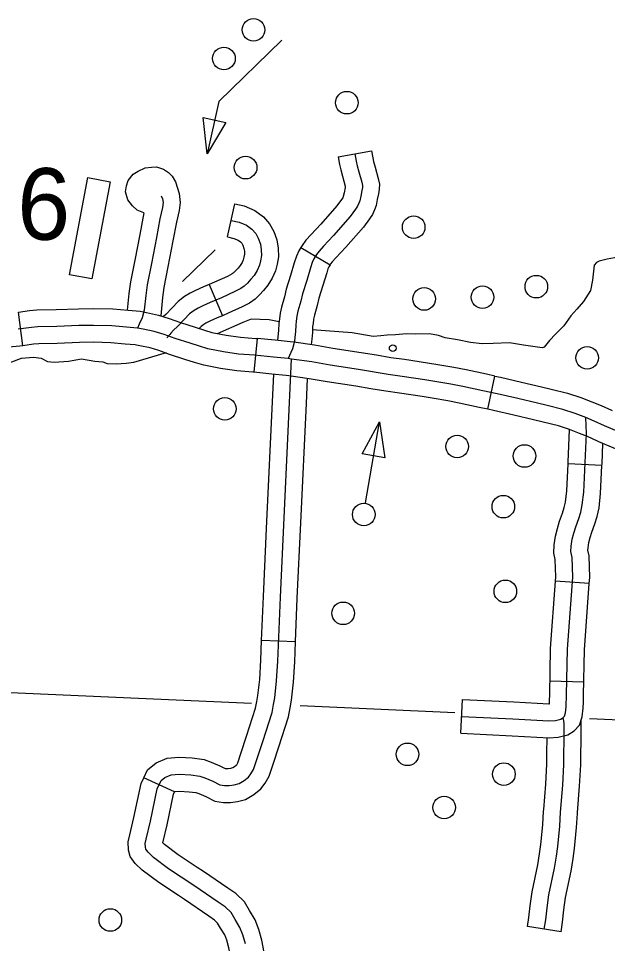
# Model space of a CAD drawing. Extents: x 653372 to 905732, y 627442 to 787275.
# Drawn here: x 707132 to 709737, y 756322 to 760415 of the extents above; entities that cross this region are included whole.
import ezdxf

# ---------------------------------------------------------------- set-up
doc = ezdxf.new("R2010")
doc.units = 0
for name, color, linetype in [('31', 7, 'Continuous'), ('32', 7, 'Continuous'), ('35', 7, 'Continuous'), ('45', 7, 'Continuous'), ('5', 7, 'Continuous'), ('56', 7, 'Continuous')]:
    doc.layers.add(name, color=color, linetype=linetype)

msp = doc.modelspace()

# ---------------------------------------------------------------- linework, layer by layer
at = {"layer": '31'}
for p, q in [((707151.3, 758967.5), (707131.9, 759116.2)), ((707131.9, 759116.2), (707131.9, 759116.2)), ((708188.1, 758999.4), (708173.2, 758850.1)), ((709207.5, 758686.3), (709238.7, 758833)), ((709238.7, 758833), (709238.7, 758833))]:
    msp.add_line(p, q, dxfattribs=at)
for points in [[(707131.9, 759116.2), (707180.2, 759122.5), (707212.4, 759126), (707299.1, 759127.3), (707396.7, 759131.3), (707464.7, 759132.6), (707549.3, 759130), (707616.4, 759124.1), (707669.4, 759119.6), (707683.1, 759116.8)], [(707683.1, 759116.8), (707698.5, 759113.7), (707750.7, 759103.3), (707799.1, 759088.4), (707848.6, 759070.8), (707913.9, 759049.6), (707955.4, 759036.5), (707987.8, 759026.5), (708050.9, 759014.1), (708113.9, 759005.2), (708182, 759000), (708188.1, 758999.4)], [(709818.8, 758573), (709723.9, 758613.1), (709679.1, 758634.2), (709641, 758649.2), (709594.5, 758667.8), (709540.5, 758684.6), (709470.2, 758702.1), (709427.3, 758712.7), (709340.5, 758733.7), (709248.6, 758754.2), (709186.3, 758767.5), (709096.9, 758787.3), (709044.7, 758797.1), (708974, 758808.8), (708929.8, 758816.6), (708828.4, 758831.5), (708767.8, 758840.3), (708636.3, 758862), (708510.1, 758881), (708429.8, 758895.4), (708339.4, 758908.5), (708324.6, 758910.8), (708259.5, 758916.8), (708175.4, 758925.3), (708105.8, 758930.6), (708038.4, 758940.2), (707969.4, 758953.6), (707933, 758964.9), (707891, 758978.2), (707824.5, 758999.8), (707775.6, 759017.1), (707732.3, 759030.5), (707683.8, 759040.2), (707658.8, 759045.2), (707609.9, 759049.4), (707544.8, 759055.1), (707464.2, 759057.5), (707398.9, 759056.3), (707301.2, 759052.3), (707216.9, 759051), (707189, 759048.1), (707129.8, 759040.3)], [(708715.4, 758924.9), (708648, 758936.1), (708522.4, 758955), (708441.8, 758969.5), (708350.5, 758982.7), (708333.8, 758985.2), (708266.7, 758991.5), (708188.1, 758999.4)], [(707151.3, 758967.5), (707138.1, 758965.8), (707088.5, 758961.2), (707051.1, 758959), (707014, 758958.1), (706958.2, 758958), (706915.7, 758959.6), (706883.2, 758956.8), (706837.8, 758952.5), (706764.1, 758945.3), (706705.9, 758937.7), (706640.4, 758929.7), (706627.7, 758927.7)], [(707653.5, 758969.8), (707648.2, 758970.8), (707603.4, 758974.6), (707540.4, 758980.2), (707463.8, 758982.5), (707401.2, 758981.4), (707303.4, 758977.3), (707221.5, 758976.1), (707197.8, 758973.6), (707151.3, 758967.5)], [(708173.2, 758850.1), (708168.8, 758850.6), (708097.6, 758856), (708025.9, 758866.2), (707951.1, 758880.8), (707910.7, 758893.3), (707868.1, 758906.8), (707800.4, 758928.8), (707752, 758945.9), (707713.8, 758957.7), (707669, 758966.6), (707653.5, 758969.8)], [(709238.7, 758833), (709202.2, 758840.8), (709112, 758860.8), (709057.7, 758871), (708986.7, 758882.7), (708941.8, 758890.7), (708839.2, 758905.7), (708779.3, 758914.4), (708715.4, 758924.9)], [(708691, 758776.9), (708624.6, 758787.9), (708497.9, 758807), (708417.8, 758821.4), (708328.3, 758834.3), (708315.4, 758836.3), (708252.2, 758842.2), (708173.2, 758850.1)], [(709238.7, 758833), (709264.6, 758827.5), (709357.5, 758806.8), (709445.2, 758785.6), (709488.3, 758774.9), (709560.8, 758756.9), (709619.7, 758738.5), (709668.7, 758718.9), (709708.8, 758703.1), (709754.5, 758681.5), (709757.4, 758680.3)], [(709207.5, 758686.3), (709170.4, 758694.2), (709081.9, 758713.8), (709031.6, 758723.3), (708961.4, 758734.8), (708917.8, 758742.6), (708817.5, 758757.3), (708756.3, 758766.2), (708691, 758776.9)], [(709699, 758542.1), (709693.2, 758544.6), (709649.3, 758565.3), (709613.4, 758579.5), (709569.4, 758597.1), (709520.3, 758612.4), (709452.1, 758629.3), (709409.5, 758639.9), (709323.6, 758660.7), (709232.7, 758681), (709207.5, 758686.3)], [(710188.8, 758339.2), (710170, 758346.4), (710065.3, 758392.4), (709958, 758437.3), (709901.6, 758461.4), (709790.9, 758503.3), (709699, 758542.1)]]:
    msp.add_lwpolyline(points, dxfattribs=at)
at = {"layer": '32'}
for p, q in [((708545.9, 759802.9), (708693.5, 759829.5)), ((708056.3, 759448.6), (708089, 759595)), ((708381.5, 759402.3), (708510.1, 759325)), ((707975.8, 759238.6), (708034, 759100.3)), ((709713, 758436.7), (709563.2, 758444.3)), ((709656.9, 757915.1), (709507.3, 757926.2)), ((709632.6, 757478.4), (709482.7, 757482.9)), ((709087.9, 757252.2), (709095.3, 757402))]:
    msp.add_line(p, q, dxfattribs=at)
for points in [[(708619.7, 759816.2), (708625.6, 759783.7), (708630, 759764), (708637.4, 759737.4), (708650.5, 759690.6), (708653.3, 759675.9), (708653, 759668.2), (708650.3, 759653.7), (708645.5, 759629.1), (708641.2, 759607.9), (708637.7, 759597.5), (708631.9, 759585.4), (708622.8, 759571.6), (708599.6, 759539), (708524.7, 759454.4), (708481.4, 759407.4), (708461.3, 759386.5), (708449.9, 759370.5), (708438.9, 759352.2), (708431.1, 759335.6), (708423.6, 759312.6), (708406.8, 759255.7), (708388.7, 759197.4), (708380.9, 759164.8), (708368.2, 759120.2), (708363.4, 759098), (708360.5, 759075.8), (708358.2, 759059), (708356.9, 759030.9), (708354.1, 759003.9), (708352.6, 758987.4), (708344.5, 758953), (708337.2, 758936.8), (708324.6, 758910.8)], [(708693.5, 759829.5), (708699.1, 759798.6), (708702.8, 759782.3), (708709.6, 759757.6), (708723.6, 759707.7), (708728.5, 759681.8), (708727.8, 759660.1), (708724, 759639.6), (708719.1, 759614.5), (708713.8, 759588.4), (708707.3, 759569.2), (708697.4, 759548.4), (708684.7, 759529.2), (708658.3, 759492.3), (708580.4, 759404.1), (708536, 759356), (708519.1, 759338.5), (708512.7, 759329.4), (708510.1, 759325)], [(708545.9, 759802.9), (708552, 759768.9), (708557.2, 759745.8), (708565.1, 759717.2), (708577.4, 759673.5), (708577.6, 759672.7), (708576.7, 759667.9), (708571.9, 759643.7), (708568.6, 759627.3), (708568.1, 759625.9), (708566.5, 759622.3), (708561, 759613.9), (708540.8, 759585.8), (708469, 759504.6), (708426.9, 759458.9), (708403.4, 759434.6), (708387.1, 759411.6), (708381.5, 759402.3)], [(707686.3, 759555.9), (707656.1, 759567), (707635.5, 759586.4), (707615.8, 759613), (707605.9, 759648.9), (707609.8, 759674.2), (707617.1, 759698.1), (707639.7, 759727.2), (707661.9, 759739.1), (707691.9, 759754.3), (707719.5, 759757.5), (707742.8, 759758.4), (707772.8, 759749.3), (707795, 759733.5), (707811.6, 759717.5), (707827, 759692), (707842.5, 759640.4)], [(707763.7, 759630.6), (707769.5, 759616.9), (707771.1, 759601.3), (707768.4, 759578.6), (707757.5, 759529.1), (707741.6, 759445.6), (707719.5, 759331.2), (707701.1, 759237.3), (707694.5, 759189.8), (707688.4, 759124.7), (707679.1, 759090.7), (707665, 759062.1), (707658.8, 759045.2)], [(707842.5, 759640.4), (707846.6, 759600.6), (707842.4, 759566), (707831, 759514.1), (707815.2, 759431.5), (707793.1, 759316.8), (707775.1, 759225), (707769, 759181.2), (707761.4, 759100)], [(708089, 759595), (708130.6, 759585.7), (708177.5, 759566), (708215.6, 759538.4), (708242.9, 759507.1), (708261.4, 759473.5), (708274.9, 759435.3), (708280.8, 759398.8), (708281.5, 759360.9), (708275.9, 759327.9), (708268.5, 759299.3), (708254.4, 759266.6), (708235.3, 759234.8), (708216.3, 759211.9), (708198.4, 759192.8), (708178.6, 759172.8), (708154, 759155.8), (708120.6, 759139.1), (708059.9, 759111.2), (708034, 759100.3)], [(707686.3, 759555.9), (707667.9, 759459.8), (707645.8, 759345.5), (707627.1, 759249.7), (707620, 759198.5), (707613, 759124.4)], [(708072.7, 759521.8), (708107.7, 759514), (708140.5, 759500.2), (708164.6, 759482.7), (708181.1, 759463.9), (708192.8, 759442.7), (708201.9, 759416.7), (708205.9, 759392.1), (708206.4, 759366.5), (708202.5, 759343.7), (708197.3, 759323.7), (708187.5, 759300.9), (708173.9, 759278.3), (708160, 759261.5), (708144.4, 759244.8), (708130.3, 759230.6), (708115.7, 759220.6), (708088.2, 759206.7), (708029.7, 759179.9), (707979.9, 759158.9), (707947, 759143.9), (707926, 759133.8), (707908.8, 759123.7), (707888.7, 759108), (707865.4, 759083.5), (707835.7, 759052.6), (707818, 759035.9), (707806.3, 759022.9), (707800.9, 759016.7), (707788.3, 759002.7)], [(708056.3, 759448.6), (708084.9, 759442.2), (708103.5, 759434.4), (708113.7, 759427), (708119.3, 759420.6), (708124.1, 759411.9), (708129, 759398.1), (708131, 759385.3), (708131.3, 759372.2), (708129.1, 759359.4), (708126.2, 759348.1), (708120.6, 759335.3), (708112.6, 759321.8), (708103.6, 759311.1), (708090.3, 759296.8), (708082, 759288.4), (708077.4, 759285.3), (708055.7, 759274.4), (707999.5, 759248.6), (707975.8, 759238.6)], [(708381.5, 759402.3), (708372.6, 759387.5), (708361.2, 759363.2), (708351.9, 759334.8), (708335.1, 759277.4), (708316.4, 759217.2), (708308.4, 759183.8), (708295.4, 759138.3), (708289.5, 759110.8), (708286.2, 759085.9), (708283.4, 759065.9), (708282.1, 759036.4), (708277.3, 758990.5)], [(708510.1, 759325), (708505.1, 759316.8), (708500.9, 759307.9), (708495.2, 759290.3), (708478.6, 759234), (708461.1, 759177.5), (708453.5, 759145.8), (708441, 759102), (708437.4, 759085.2), (708434.8, 759065.7), (708432.9, 759052.1), (708431.7, 759025.3), (708428.8, 758996.6), (708426.5, 758972.3)], [(707975.8, 759238.6), (707949.8, 759227.6), (707915.2, 759211.8), (707890.7, 759200.1), (707866.5, 759185.8), (707838.1, 759163.7), (707811.2, 759135.3), (707783, 759106), (707772.9, 759096.5)], [(708034, 759100.3), (708010.1, 759090.3), (707978.8, 759075.9), (707961.3, 759067.6), (707951.1, 759061.5), (707939.2, 759052.3), (707931.4, 759044)], [(709091.6, 757327.1), (709319.3, 757315.9), (709478.4, 757307.6), (709507.5, 757309.3), (709531.4, 757315.1), (709541.3, 757321.5), (709546.8, 757327.5), (709551.6, 757342.4), (709555.1, 757369.6), (709556.7, 757422.4), (709560.1, 757624.8), (709583.7, 757943.2), (709581, 758029.6), (709575.7, 758056.2), (709576.4, 758079.9), (709580.8, 758110.6), (709587.8, 758138.6), (709596.6, 758166.5), (709610, 758203.1), (709618.8, 758231.5), (709625.9, 758263), (709632, 758319.2), (709638.5, 758448.4), (709644.2, 758578.6), (709641, 758649.2)], [(709563.2, 758444.3), (709563.6, 758452), (709569.9, 758596.9)], [(709713, 758436.7), (709713.4, 758444.9), (709717.3, 758534.4)], [(709507.3, 757926.2), (709508.6, 757944.8), (709506.3, 758021), (709500.5, 758049.8), (709501.6, 758086.5), (709507.2, 758125.2), (709515.6, 758159), (709525.6, 758190.7), (709539, 758227.1), (709546.3, 758250.9), (709551.8, 758275.3), (709557.2, 758325.1), (709563.2, 758444.3)], [(709656.9, 757915.1), (709658.8, 757941.6), (709655.8, 758038.2), (709650.9, 758062.6), (709651.2, 758073.4), (709654.5, 758096.1), (709660.1, 758118.3), (709667.6, 758142.4), (709681.1, 758179.1), (709691.3, 758212.1), (709700, 758250.6), (709706.8, 758313.2), (709713, 758436.7)], [(709480.8, 757395.8), (709481.7, 757424.1), (709485.1, 757628.2), (709507.3, 757926.2)], [(709630.8, 757391.3), (709631.6, 757420.6), (709635, 757621.4), (709656.9, 757915.1)], [(709087.9, 757252.2), (709315.4, 757241), (709478.7, 757232.4), (709518.7, 757234.9), (709561.5, 757245.2), (709590.2, 757263.8), (709613, 757288.9), (709625.1, 757325.8), (709629.9, 757363.7), (709630.8, 757391.3)], [(709095.3, 757402), (709323.1, 757390.8), (709478, 757382.7), (709480.4, 757382.8), (709480.8, 757395.8)]]:
    msp.add_lwpolyline(points, dxfattribs=at)
at = {"layer": '35'}
for points in [[(709833, 759367.8), (709735.2, 759349.7), (709700.7, 759342.2), (709688.1, 759335.6), (709679.1, 759323.4), (709670.9, 759257.5), (709661.8, 759211.8), (709630.7, 759162.9), (709601.7, 759128.8), (709575.9, 759099.2), (709543.5, 759055.8), (709507.3, 759018.7), (709480.8, 758990.7), (709456.6, 758961.1), (709448, 758957.8), (709365.5, 758970.4)], [(708284.4, 759072.4), (708240.3, 759082.6), (708161.3, 759085), (708123.7, 759070.8), (708010.9, 759019.8)], [(709018.8, 759001.7), (708990.5, 759012.3), (708950.1, 759020.3), (708888.9, 759018), (708848.1, 759020.4), (708799.2, 759015.7), (708763, 759014.8), (708734.5, 759011.2), (708701.1, 759007.6), (708608.6, 759023.8), (708430.9, 759037.4)], [(709365.5, 758970.4), (709303.3, 758979.5), (709232.2, 758977.4), (709182.4, 758975.8), (709131.8, 758981.5), (709074.1, 758993.6), (709018.8, 759001.7)], [(706631.5, 758863.1), (706748.7, 758876.7), (706862.7, 758888), (706948.2, 758885.5), (706982, 758881.5), (707006.8, 758871.9), (707024.5, 758871.4), (707070.7, 758884.7), (707145.3, 758912), (707198.5, 758916.3), (707232.3, 758912.3), (707259.9, 758898.2), (707289.3, 758894.4), (707352.9, 758898.4), (707410.8, 758909.9), (707469.8, 758899.1), (707504.8, 758896.8), (707524.5, 758888.1), (707563.2, 758887.8), (707608.5, 758890.8), (707641.8, 758893.9), (707786.9, 758937)]]:
    msp.add_lwpolyline(points, dxfattribs=at)
at = {"layer": '45'}
for p, q in [((708357.4, 757657), (708207.5, 757663.1)), ((707822.6, 756993.3), (707685.9, 757055.1)), ((709531.8, 756374.3), (709383.7, 756397.8))]:
    msp.add_line(p, q, dxfattribs=at)
for points in [[(708135.7, 756320.1), (708124.5, 756360.2), (708111.4, 756393.3), (708089.9, 756429), (708072.1, 756459.2), (708045.6, 756484.1), (708015.8, 756504.5), (707907.7, 756578.5), (707795.4, 756652.8), (707728.4, 756703.1), (707705.7, 756725.6), (707695.2, 756739.9), (707693.1, 756747.8), (707692, 756764.2), (707697.3, 756784.3), (707716, 756863.2), (707746, 757006), (707762.7, 757043), (707779.5, 757056.5), (707807.1, 757068.1), (707842.3, 757071), (707893.6, 757068.6), (707934.7, 757062.7), (707956.3, 757055.1), (707991.7, 757040), (708023.2, 757024.2), (708043.3, 757021.4), (708064.4, 757021.6), (708086.3, 757024.7), (708108.3, 757030.2), (708130.5, 757042.8), (708149.6, 757058.6), (708160.2, 757072.5), (708170.9, 757092.3), (708212, 757215.7), (708253.3, 757345), (708260.5, 757379), (708265.3, 757409.3), (708273.8, 757484.6), (708278.8, 757571.8), (708290.4, 757854.1), (708339.4, 758908.5)], [(708255.5, 758718.4), (708261.2, 758841.3)], [(708405.3, 758711.5), (708410.5, 758822.7)], [(708231, 758191), (708255.5, 758718.4)], [(708380.8, 758184), (708405.3, 758711.5)], [(708207.5, 757663.1), (708215.5, 757857.4), (708231, 758191)], [(708357.4, 757657), (708365.3, 757850.8), (708380.8, 758184)], [(708117, 757167.9), (708140.7, 757239), (708180.7, 757364.2), (708186.8, 757392.7), (708191, 757419.4), (708199.1, 757491), (708203.9, 757575.4), (708207.5, 757663.1)], [(708259.3, 757120.5), (708283.3, 757192.5), (708325.9, 757325.7), (708334.3, 757365.3), (708339.7, 757399.2), (708348.6, 757478.3), (708353.7, 757568.1), (708357.4, 757657)], [(709457.7, 756386), (709464.3, 756427.2), (709470.2, 756479.9), (709478.1, 756537.8), (709502.8, 756656), (709511.4, 756708.5), (709517.1, 756751.5), (709526, 756841.5), (709529.6, 756903), (709539.4, 757022.5), (709543.9, 757114.8), (709544.5, 757163.3), (709545.2, 757216.1), (709545.8, 757266.3), (709545.7, 757293.6), (709544.4, 757306.8), (709541.3, 757321.5)], [(709604.8, 756902.4), (709614.2, 757017.6), (709618.9, 757112.5), (709619.5, 757162.3), (709620.2, 757215.1), (709620.8, 757265.9), (709620.7, 757312.3)], [(709455.3, 756914.6), (709464.5, 757027.4), (709468.9, 757117.1), (709469.5, 757164.2), (709470.4, 757232.9)], [(707685.9, 757055.1), (707701.8, 757090.1), (707740.6, 757121.5), (707789.1, 757141.9), (707840.9, 757146.1), (707900.7, 757143.4), (707952.8, 757135.9), (707983.6, 757125), (708023.2, 757108.1), (708045.7, 757096.8), (708048.3, 757096.5), (708058.8, 757096.5), (708071.8, 757098.4), (708080.1, 757100.5), (708087.8, 757104.9), (708095.2, 757111), (708097, 757113.3), (708101.8, 757122.2), (708117, 757167.9)], [(707822.6, 756993.2), (707825.2, 756994.3), (707843.6, 756995.8), (707886.6, 756993.9), (707916.7, 756989.6), (707929, 756985.2), (707960.2, 756971.9), (708000.6, 756951.6), (708038.4, 756946.4), (708069.9, 756946.6), (708100.8, 756951), (708136.5, 756960), (708173.1, 756980.8), (708204, 757006.3), (708223.4, 757031.7), (708240, 757062.3), (708259.3, 757120.5)], [(707839.2, 756533.9), (707752.2, 756591.4), (707679.2, 756646.2), (707648.6, 756676.5), (707626.4, 756707), (707618.7, 756735.6), (707616.4, 756771.5), (707624.5, 756802.5), (707642.8, 756879.6), (707674.3, 757029.5), (707685.9, 757055.1)], [(707921.9, 756659), (707838.7, 756714.1), (707777.5, 756760), (707770.3, 756767.1), (707789.2, 756846.9), (707817.8, 756982.6), (707822.6, 756993.3)], [(709383.7, 756397.8), (709389.9, 756437.3), (709395.8, 756489.2), (709404.2, 756550.6), (709429.1, 756669.7), (709437.2, 756719.5), (709442.6, 756760.1), (709451.2, 756847.3), (709454.8, 756908.2), (709455.3, 756914.6)], [(709531.8, 756374.3), (709538.6, 756417.1), (709544.7, 756470.6), (709552.1, 756525), (709576.6, 756642.2), (709585.6, 756697.5), (709591.7, 756742.9), (709600.8, 756835.6), (709604.4, 756897.8), (709604.8, 756902.4)], [(708223.6, 756184.5), (708223, 756214.9), (708219, 756282.2), (708208.8, 756337.1), (708195.6, 756384.1), (708178.9, 756426.6), (708154.3, 756467.5), (708131.3, 756506.5), (708092.8, 756542.8), (708058.2, 756566.4), (707949.6, 756640.7), (707921.9, 756659)], [(708073.6, 756181.5), (708073.1, 756209), (708069.8, 756264), (708062.6, 756303.1), (708053.3, 756336.3), (708043.9, 756360), (708025.5, 756390.6), (708012.9, 756411.9), (707998.4, 756425.5), (707973.5, 756442.6), (707865.9, 756516.2), (707839.2, 756533.9)]]:
    msp.add_lwpolyline(points, dxfattribs=at)
at = {"layer": '5'}
for points in [[(706927.9, 757440.5), (708162.6, 757385.1)], [(708377.3, 757375.5), (709061.4, 757344.8)], [(709657.1, 757318), (710892.9, 757262.5)]]:
    msp.add_lwpolyline(points, dxfattribs=at)
at = {"layer": '56'}
for p, q in [((707966.5, 759816.8), (707949.5, 759977.2)), ((707949.5, 759977.2), (708049.1, 759955.3)), ((708049.1, 759955.3), (707966.5, 759816.8)), ((708652.7, 758488.5), (708729.2, 758630.4)), ((708729.2, 758630.4), (708753.1, 758471)), ((708753.1, 758471), (708652.7, 758488.5))]:
    msp.add_line(p, q, dxfattribs=at)
for points in [[(708296.5, 760319.9), (708017.5, 760048.8), (707966.5, 759816.8)], [(708001.8, 759392.3), (707857.6, 759252.2)], [(708666.7, 758272.1), (708729.2, 758630.4)]]:
    msp.add_lwpolyline(points, dxfattribs=at)
msp.add_lwpolyline([(707438.5, 759711.7), (707536.7, 759693.3), (707456.2, 759263.2), (707357.9, 759281.7)], close=True, dxfattribs=at)
for centre, radius in [((708171.4, 760365.4), 50), ((708040.7, 760238), 50), ((708584.4, 760042.8), 50), ((708136.5, 759755.6), 50), ((708880, 759492.2), 50), ((709422.5, 759228.8), 50), ((708926.6, 759174.4), 50), ((709184.3, 759182), 50), ((708787.5, 758956.7), 15), ((709647.4, 758914.1), 50), ((708044.8, 758688.2), 50), ((709072.7, 758521.1), 50), ((709370.2, 758479.4), 50), ((709276.6, 758255.2), 50), ((708659.1, 758220.6), 50), ((709285.5, 757880.5), 50), ((708568, 757783.2), 50), ((708852.3, 757159.2), 50), ((709279.2, 757071.8), 50), ((709015.2, 756923.5), 50), ((707538.1, 756426), 50)]:
    msp.add_circle(centre, radius, dxfattribs=at)

# ---------------------------------------------------------------- texts
msp.add_text('6', height=316.8, rotation=358.28, dxfattribs=at).set_placement((707121.9, 759440.2))

doc.saveas('drawing.dxf')
